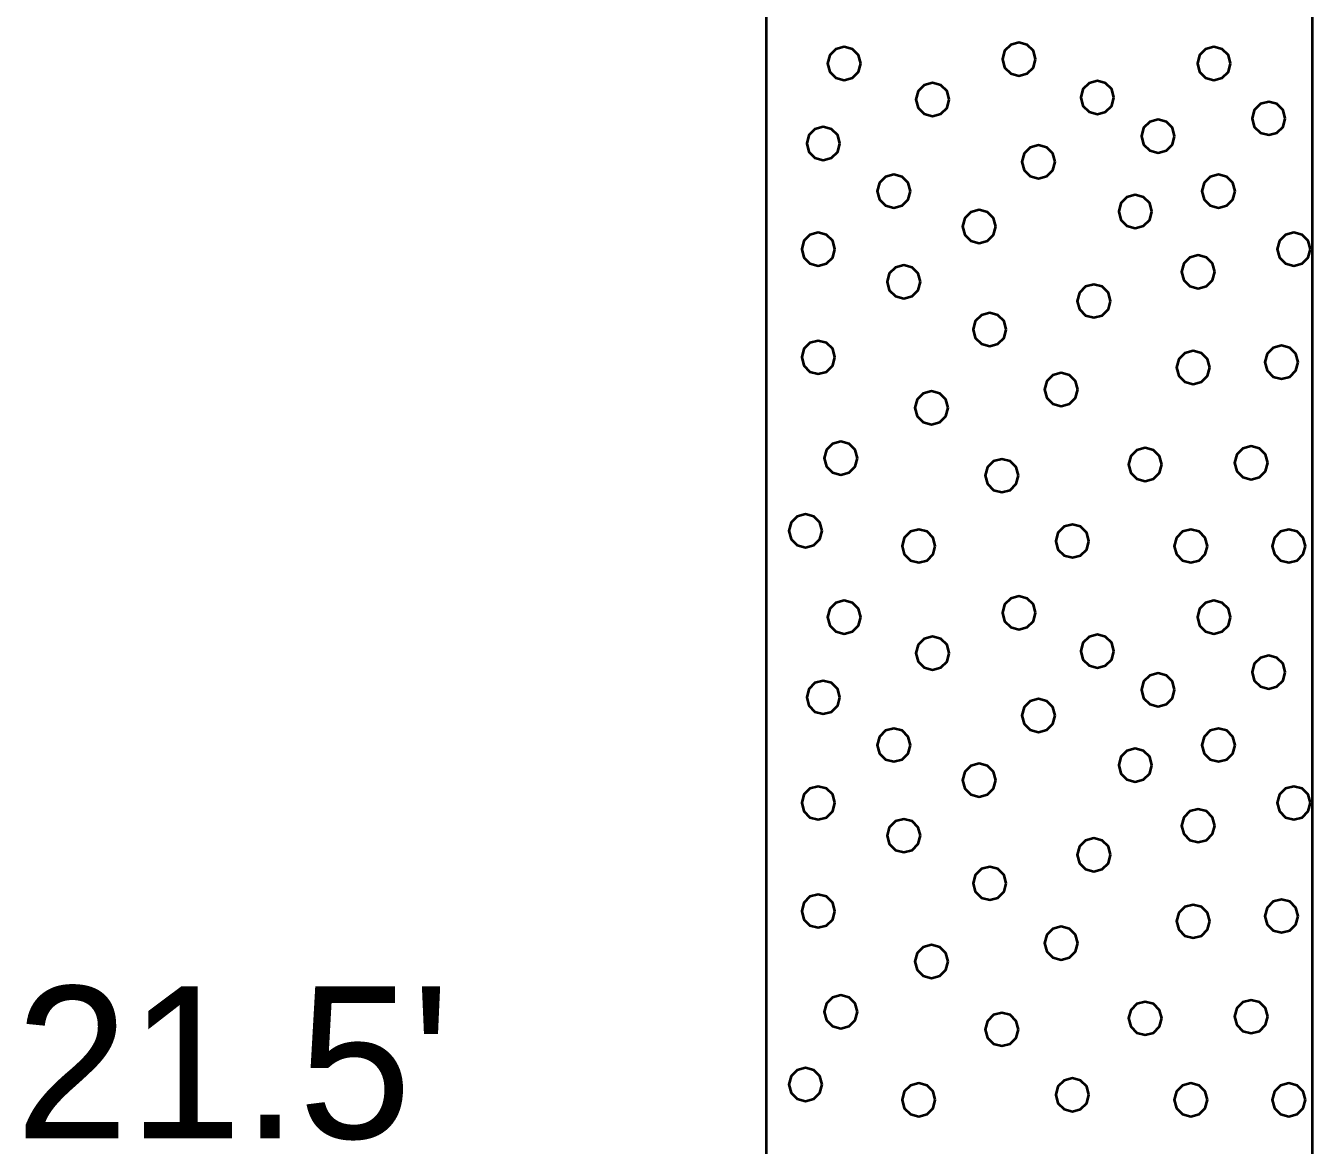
# Model space of a CAD drawing. Extents: x -582 to 653, y -817 to -3.
# Drawn here: x 124.14 to 130.04, y -211.1 to -205.96 of the extents above; entities that cross this region are included whole.
import ezdxf

# ---------------------------------------------------------------- set-up
doc = ezdxf.new("R2010")
doc.units = 0
doc.header["$LTSCALE"] = 0.4
doc.layers.add('27', color=7, linetype='Continuous', lineweight=40)

msp = doc.modelspace()

# ---------------------------------------------------------------- linework, layer by layer
at = {"layer": '27'}
for points in [[(127.5406, -200.843), (130.0407, -200.843), (130.0407, -211.343), (127.5406, -211.343)], [(127.9726, -206.1356), (127.9623, -206.0975), (127.9345, -206.0696), (127.8964, -206.0594), (127.8583, -206.0696), (127.8304, -206.0975), (127.8202, -206.1356), (127.8304, -206.1737), (127.8583, -206.2016), (127.8964, -206.2118), (127.9345, -206.2016), (127.9623, -206.1737)], [(128.7735, -206.116), (128.7633, -206.0779), (128.7354, -206.05), (128.6973, -206.0398), (128.6592, -206.05), (128.6313, -206.0779), (128.6211, -206.116), (128.6313, -206.1541), (128.6592, -206.182), (128.6973, -206.1922), (128.7354, -206.182), (128.7633, -206.1541)], [(129.6672, -206.1357), (129.657, -206.0976), (129.6291, -206.0697), (129.591, -206.0595), (129.5529, -206.0697), (129.525, -206.0976), (129.5148, -206.1357), (129.525, -206.1738), (129.5529, -206.2016), (129.591, -206.2119), (129.6291, -206.2016), (129.657, -206.1738)], [(128.3775, -206.3009), (128.3673, -206.2628), (128.3394, -206.2349), (128.3013, -206.2247), (128.2632, -206.2349), (128.2353, -206.2628), (128.2251, -206.3009), (128.2353, -206.339), (128.2632, -206.3669), (128.3013, -206.3771), (128.3394, -206.3669), (128.3673, -206.339)], [(129.1326, -206.2919), (129.1224, -206.2538), (129.0945, -206.2259), (129.0564, -206.2157), (129.0183, -206.2259), (128.9904, -206.2538), (128.9802, -206.2919), (128.9904, -206.33), (129.0183, -206.3579), (129.0564, -206.3681), (129.0945, -206.3579), (129.1224, -206.33)], [(129.918, -206.3878), (129.9078, -206.3497), (129.8799, -206.3218), (129.8418, -206.3116), (129.8037, -206.3218), (129.7759, -206.3497), (129.7656, -206.3878), (129.7759, -206.4259), (129.8037, -206.4537), (129.8418, -206.464), (129.8799, -206.4537), (129.9078, -206.4259)], [(127.8764, -206.5034), (127.8662, -206.4653), (127.8383, -206.4375), (127.8002, -206.4272), (127.7621, -206.4375), (127.7342, -206.4653), (127.724, -206.5034), (127.7342, -206.5415), (127.7621, -206.5694), (127.8002, -206.5796), (127.8383, -206.5694), (127.8662, -206.5415)], [(129.4108, -206.4691), (129.4006, -206.431), (129.3727, -206.4031), (129.3346, -206.3929), (129.2965, -206.4031), (129.2686, -206.431), (129.2584, -206.4691), (129.2686, -206.5072), (129.2965, -206.5351), (129.3346, -206.5453), (129.3727, -206.5351), (129.4006, -206.5072)], [(128.8625, -206.5866), (128.8523, -206.5485), (128.8244, -206.5207), (128.7863, -206.5104), (128.7482, -206.5207), (128.7203, -206.5485), (128.7101, -206.5866), (128.7203, -206.6247), (128.7482, -206.6526), (128.7863, -206.6628), (128.8244, -206.6526), (128.8523, -206.6247)], [(128.1993, -206.7221), (128.1891, -206.684), (128.1612, -206.6561), (128.1231, -206.6459), (128.085, -206.6561), (128.0571, -206.684), (128.0469, -206.7221), (128.0571, -206.7602), (128.085, -206.7881), (128.1231, -206.7983), (128.1612, -206.7881), (128.1891, -206.7602)], [(129.6879, -206.7221), (129.6777, -206.684), (129.6498, -206.6561), (129.6117, -206.6459), (129.5736, -206.6561), (129.5458, -206.684), (129.5355, -206.7221), (129.5458, -206.7602), (129.5736, -206.7881), (129.6117, -206.7983), (129.6498, -206.7881), (129.6777, -206.7602)], [(129.3066, -206.8149), (129.2964, -206.7768), (129.2685, -206.7489), (129.2304, -206.7387), (129.1923, -206.7489), (129.1644, -206.7768), (129.1542, -206.8149), (129.1644, -206.853), (129.1923, -206.8809), (129.2304, -206.8911), (129.2685, -206.8809), (129.2964, -206.853)], [(128.5908, -206.8836), (128.5806, -206.8455), (128.5527, -206.8176), (128.5146, -206.8074), (128.4765, -206.8176), (128.4487, -206.8455), (128.4384, -206.8836), (128.4487, -206.9217), (128.4765, -206.9495), (128.5146, -206.9598), (128.5527, -206.9495), (128.5806, -206.9217)], [(127.8535, -206.9878), (127.8433, -206.9497), (127.8154, -206.9218), (127.7773, -206.9116), (127.7392, -206.9218), (127.7113, -206.9497), (127.7011, -206.9878), (127.7113, -207.0259), (127.7392, -207.0538), (127.7773, -207.064), (127.8154, -207.0538), (127.8433, -207.0259)], [(130.0337, -206.9878), (130.0235, -206.9497), (129.9956, -206.9218), (129.9575, -206.9116), (129.9194, -206.9218), (129.8915, -206.9497), (129.8813, -206.9878), (129.8915, -207.0259), (129.9194, -207.0538), (129.9575, -207.064), (129.9956, -207.0538), (130.0235, -207.0259)], [(129.5951, -207.092), (129.5849, -207.0539), (129.557, -207.0261), (129.5189, -207.0158), (129.4808, -207.0261), (129.453, -207.0539), (129.4427, -207.092), (129.453, -207.1301), (129.4808, -207.158), (129.5189, -207.1682), (129.557, -207.158), (129.5849, -207.1301)], [(128.2451, -207.1378), (128.2348, -207.0997), (128.207, -207.0718), (128.1689, -207.0616), (128.1308, -207.0718), (128.1029, -207.0997), (128.0927, -207.1378), (128.1029, -207.1759), (128.1308, -207.2038), (128.1689, -207.214), (128.207, -207.2038), (128.2348, -207.1759)], [(129.1171, -207.2255), (129.1069, -207.1874), (129.079, -207.1595), (129.0409, -207.1493), (129.0028, -207.1595), (128.975, -207.1874), (128.9647, -207.2255), (128.975, -207.2636), (129.0028, -207.2915), (129.0409, -207.3017), (129.079, -207.2915), (129.1069, -207.2636)], [(128.6391, -207.3565), (128.6289, -207.3184), (128.601, -207.2905), (128.5629, -207.2803), (128.5248, -207.2905), (128.497, -207.3184), (128.4867, -207.3565), (128.497, -207.3946), (128.5248, -207.4225), (128.5629, -207.4327), (128.601, -207.4225), (128.6289, -207.3946)], [(127.8535, -207.4836), (127.8433, -207.4455), (127.8154, -207.4176), (127.7773, -207.4074), (127.7392, -207.4176), (127.7113, -207.4455), (127.7011, -207.4836), (127.7113, -207.5217), (127.7392, -207.5496), (127.7773, -207.5598), (127.8154, -207.5496), (127.8433, -207.5217)], [(129.9765, -207.5065), (129.9663, -207.4684), (129.9384, -207.4405), (129.9003, -207.4303), (129.8622, -207.4405), (129.8343, -207.4684), (129.8241, -207.5065), (129.8343, -207.5446), (129.8622, -207.5725), (129.9003, -207.5827), (129.9384, -207.5725), (129.9663, -207.5446)], [(129.5723, -207.5306), (129.5621, -207.4925), (129.5342, -207.4646), (129.4961, -207.4544), (129.458, -207.4646), (129.4301, -207.4925), (129.4199, -207.5306), (129.4301, -207.5687), (129.458, -207.5966), (129.4961, -207.6068), (129.5342, -207.5966), (129.5621, -207.5687)], [(128.9671, -207.6311), (128.9569, -207.593), (128.929, -207.5651), (128.8909, -207.5549), (128.8528, -207.5651), (128.8249, -207.593), (128.8147, -207.6311), (128.8249, -207.6692), (128.8528, -207.6971), (128.8909, -207.7073), (128.929, -207.6971), (128.9569, -207.6692)], [(128.3722, -207.715), (128.362, -207.6769), (128.3341, -207.649), (128.296, -207.6388), (128.2579, -207.649), (128.23, -207.6769), (128.2198, -207.715), (128.23, -207.7531), (128.2579, -207.781), (128.296, -207.7912), (128.3341, -207.781), (128.362, -207.7531)], [(127.9565, -207.9463), (127.9463, -207.9082), (127.9184, -207.8803), (127.8803, -207.8701), (127.8422, -207.8803), (127.8143, -207.9082), (127.8041, -207.9463), (127.8143, -207.9844), (127.8422, -208.0123), (127.8803, -208.0225), (127.9184, -208.0123), (127.9463, -207.9844)], [(129.3523, -207.9756), (129.3421, -207.9375), (129.3142, -207.9096), (129.2761, -207.8994), (129.238, -207.9096), (129.2101, -207.9375), (129.1999, -207.9756), (129.2101, -208.0137), (129.238, -208.0416), (129.2761, -208.0518), (129.3142, -208.0416), (129.3421, -208.0137)], [(129.838, -207.9679), (129.8277, -207.9298), (129.7999, -207.902), (129.7618, -207.8917), (129.7237, -207.902), (129.6958, -207.9298), (129.6856, -207.9679), (129.6958, -208.006), (129.7237, -208.0339), (129.7618, -208.0441), (129.7999, -208.0339), (129.8277, -208.006)], [(128.6951, -208.0264), (128.6849, -207.9883), (128.657, -207.9604), (128.6189, -207.9502), (128.5808, -207.9604), (128.5529, -207.9883), (128.5427, -208.0264), (128.5529, -208.0645), (128.5808, -208.0924), (128.6189, -208.1026), (128.657, -208.0924), (128.6849, -208.0645)], [(127.795, -208.2794), (127.7848, -208.2413), (127.7569, -208.2134), (127.7188, -208.2032), (127.6807, -208.2134), (127.6528, -208.2413), (127.6426, -208.2794), (127.6528, -208.3175), (127.6807, -208.3454), (127.7188, -208.3556), (127.7569, -208.3454), (127.7848, -208.3175)], [(129.018, -208.3264), (129.0078, -208.2883), (128.9799, -208.2605), (128.9418, -208.2502), (128.9037, -208.2605), (128.8758, -208.2883), (128.8656, -208.3264), (128.8758, -208.3645), (128.9037, -208.3924), (128.9418, -208.4026), (128.9799, -208.3924), (129.0078, -208.3645)], [(128.3137, -208.3493), (128.3035, -208.3112), (128.2756, -208.2833), (128.2375, -208.2731), (128.1994, -208.2833), (128.1715, -208.3112), (128.1613, -208.3493), (128.1715, -208.3874), (128.1994, -208.4153), (128.2375, -208.4255), (128.2756, -208.4153), (128.3035, -208.3874)], [(129.5608, -208.3493), (129.5506, -208.3112), (129.5227, -208.2833), (129.4846, -208.2731), (129.4465, -208.2833), (129.4186, -208.3112), (129.4084, -208.3493), (129.4186, -208.3874), (129.4465, -208.4153), (129.4846, -208.4255), (129.5227, -208.4153), (129.5506, -208.3874)], [(130.0109, -208.3493), (130.0006, -208.3112), (129.9728, -208.2833), (129.9347, -208.2731), (129.8966, -208.2833), (129.8687, -208.3112), (129.8585, -208.3493), (129.8687, -208.3874), (129.8966, -208.4153), (129.9347, -208.4255), (129.9728, -208.4153), (130.0006, -208.3874)], [(127.9726, -208.6756), (127.9623, -208.6375), (127.9345, -208.6096), (127.8964, -208.5994), (127.8583, -208.6096), (127.8304, -208.6375), (127.8202, -208.6756), (127.8304, -208.7137), (127.8583, -208.7416), (127.8964, -208.7518), (127.9345, -208.7416), (127.9623, -208.7137)], [(128.7735, -208.656), (128.7633, -208.6179), (128.7354, -208.59), (128.6973, -208.5798), (128.6592, -208.59), (128.6313, -208.6179), (128.6211, -208.656), (128.6313, -208.6941), (128.6592, -208.722), (128.6973, -208.7322), (128.7354, -208.722), (128.7633, -208.6941)], [(129.6672, -208.6757), (129.657, -208.6376), (129.6291, -208.6097), (129.591, -208.5995), (129.5529, -208.6097), (129.525, -208.6376), (129.5148, -208.6757), (129.525, -208.7138), (129.5529, -208.7416), (129.591, -208.7519), (129.6291, -208.7416), (129.657, -208.7138)], [(128.3775, -208.8409), (128.3673, -208.8028), (128.3394, -208.7749), (128.3013, -208.7647), (128.2632, -208.7749), (128.2353, -208.8028), (128.2251, -208.8409), (128.2353, -208.879), (128.2632, -208.9069), (128.3013, -208.9171), (128.3394, -208.9069), (128.3673, -208.879)], [(129.1326, -208.8319), (129.1224, -208.7938), (129.0945, -208.7659), (129.0564, -208.7557), (129.0183, -208.7659), (128.9904, -208.7938), (128.9802, -208.8319), (128.9904, -208.87), (129.0183, -208.8979), (129.0564, -208.9081), (129.0945, -208.8979), (129.1224, -208.87)], [(129.918, -208.9278), (129.9078, -208.8897), (129.8799, -208.8618), (129.8418, -208.8516), (129.8037, -208.8618), (129.7759, -208.8897), (129.7656, -208.9278), (129.7759, -208.9659), (129.8037, -208.9937), (129.8418, -209.004), (129.8799, -208.9937), (129.9078, -208.9659)], [(129.4108, -209.0091), (129.4006, -208.971), (129.3727, -208.9431), (129.3346, -208.9329), (129.2965, -208.9431), (129.2686, -208.971), (129.2584, -209.0091), (129.2686, -209.0472), (129.2965, -209.0751), (129.3346, -209.0853), (129.3727, -209.0751), (129.4006, -209.0472)], [(127.8764, -209.0434), (127.8662, -209.0053), (127.8383, -208.9775), (127.8002, -208.9672), (127.7621, -208.9775), (127.7342, -209.0053), (127.724, -209.0434), (127.7342, -209.0815), (127.7621, -209.1094), (127.8002, -209.1196), (127.8383, -209.1094), (127.8662, -209.0815)], [(128.8625, -209.1266), (128.8523, -209.0885), (128.8244, -209.0607), (128.7863, -209.0504), (128.7482, -209.0607), (128.7203, -209.0885), (128.7101, -209.1266), (128.7203, -209.1647), (128.7482, -209.1926), (128.7863, -209.2028), (128.8244, -209.1926), (128.8523, -209.1647)], [(128.1993, -209.2621), (128.1891, -209.224), (128.1612, -209.1961), (128.1231, -209.1859), (128.085, -209.1961), (128.0571, -209.224), (128.0469, -209.2621), (128.0571, -209.3002), (128.085, -209.3281), (128.1231, -209.3383), (128.1612, -209.3281), (128.1891, -209.3002)], [(129.6879, -209.2621), (129.6777, -209.224), (129.6498, -209.1961), (129.6117, -209.1859), (129.5736, -209.1961), (129.5458, -209.224), (129.5355, -209.2621), (129.5458, -209.3002), (129.5736, -209.3281), (129.6117, -209.3383), (129.6498, -209.3281), (129.6777, -209.3002)], [(129.3066, -209.3549), (129.2964, -209.3168), (129.2685, -209.2889), (129.2304, -209.2787), (129.1923, -209.2889), (129.1644, -209.3168), (129.1542, -209.3549), (129.1644, -209.393), (129.1923, -209.4209), (129.2304, -209.4311), (129.2685, -209.4209), (129.2964, -209.393)], [(128.5908, -209.4236), (128.5806, -209.3855), (128.5527, -209.3576), (128.5146, -209.3474), (128.4765, -209.3576), (128.4487, -209.3855), (128.4384, -209.4236), (128.4487, -209.4617), (128.4765, -209.4895), (128.5146, -209.4998), (128.5527, -209.4895), (128.5806, -209.4617)], [(127.8535, -209.5278), (127.8433, -209.4897), (127.8154, -209.4618), (127.7773, -209.4516), (127.7392, -209.4618), (127.7113, -209.4897), (127.7011, -209.5278), (127.7113, -209.5659), (127.7392, -209.5938), (127.7773, -209.604), (127.8154, -209.5938), (127.8433, -209.5659)], [(130.0337, -209.5278), (130.0235, -209.4897), (129.9956, -209.4618), (129.9575, -209.4516), (129.9194, -209.4618), (129.8915, -209.4897), (129.8813, -209.5278), (129.8915, -209.5659), (129.9194, -209.5938), (129.9575, -209.604), (129.9956, -209.5938), (130.0235, -209.5659)], [(129.5951, -209.632), (129.5849, -209.5939), (129.557, -209.5661), (129.5189, -209.5558), (129.4808, -209.5661), (129.453, -209.5939), (129.4427, -209.632), (129.453, -209.6701), (129.4808, -209.698), (129.5189, -209.7082), (129.557, -209.698), (129.5849, -209.6701)], [(128.2451, -209.6778), (128.2348, -209.6397), (128.207, -209.6118), (128.1689, -209.6016), (128.1308, -209.6118), (128.1029, -209.6397), (128.0927, -209.6778), (128.1029, -209.7159), (128.1308, -209.7438), (128.1689, -209.754), (128.207, -209.7438), (128.2348, -209.7159)], [(129.1171, -209.7655), (129.1069, -209.7274), (129.079, -209.6995), (129.0409, -209.6893), (129.0028, -209.6995), (128.975, -209.7274), (128.9647, -209.7655), (128.975, -209.8036), (129.0028, -209.8315), (129.0409, -209.8417), (129.079, -209.8315), (129.1069, -209.8036)], [(128.6391, -209.8965), (128.6289, -209.8584), (128.601, -209.8305), (128.5629, -209.8203), (128.5248, -209.8305), (128.497, -209.8584), (128.4867, -209.8965), (128.497, -209.9346), (128.5248, -209.9625), (128.5629, -209.9727), (128.601, -209.9625), (128.6289, -209.9346)], [(127.8535, -210.0236), (127.8433, -209.9855), (127.8154, -209.9576), (127.7773, -209.9474), (127.7392, -209.9576), (127.7113, -209.9855), (127.7011, -210.0236), (127.7113, -210.0617), (127.7392, -210.0896), (127.7773, -210.0998), (127.8154, -210.0896), (127.8433, -210.0617)], [(129.5723, -210.0706), (129.5621, -210.0325), (129.5342, -210.0046), (129.4961, -209.9944), (129.458, -210.0046), (129.4301, -210.0325), (129.4199, -210.0706), (129.4301, -210.1087), (129.458, -210.1366), (129.4961, -210.1468), (129.5342, -210.1366), (129.5621, -210.1087)], [(129.9765, -210.0465), (129.9663, -210.0084), (129.9384, -209.9805), (129.9003, -209.9703), (129.8622, -209.9805), (129.8343, -210.0084), (129.8241, -210.0465), (129.8343, -210.0846), (129.8622, -210.1125), (129.9003, -210.1227), (129.9384, -210.1125), (129.9663, -210.0846)], [(128.9671, -210.1711), (128.9569, -210.133), (128.929, -210.1051), (128.8909, -210.0949), (128.8528, -210.1051), (128.8249, -210.133), (128.8147, -210.1711), (128.8249, -210.2092), (128.8528, -210.2371), (128.8909, -210.2473), (128.929, -210.2371), (128.9569, -210.2092)], [(128.3722, -210.255), (128.362, -210.2169), (128.3341, -210.189), (128.296, -210.1788), (128.2579, -210.189), (128.23, -210.2169), (128.2198, -210.255), (128.23, -210.2931), (128.2579, -210.321), (128.296, -210.3312), (128.3341, -210.321), (128.362, -210.2931)], [(127.9565, -210.4863), (127.9463, -210.4482), (127.9184, -210.4203), (127.8803, -210.4101), (127.8422, -210.4203), (127.8143, -210.4482), (127.8041, -210.4863), (127.8143, -210.5244), (127.8422, -210.5523), (127.8803, -210.5625), (127.9184, -210.5523), (127.9463, -210.5244)], [(129.3523, -210.5156), (129.3421, -210.4775), (129.3142, -210.4496), (129.2761, -210.4394), (129.238, -210.4496), (129.2101, -210.4775), (129.1999, -210.5156), (129.2101, -210.5537), (129.238, -210.5816), (129.2761, -210.5918), (129.3142, -210.5816), (129.3421, -210.5537)], [(129.838, -210.5079), (129.8277, -210.4698), (129.7999, -210.442), (129.7618, -210.4317), (129.7237, -210.442), (129.6958, -210.4698), (129.6856, -210.5079), (129.6958, -210.546), (129.7237, -210.5739), (129.7618, -210.5841), (129.7999, -210.5739), (129.8277, -210.546)], [(128.6951, -210.5664), (128.6849, -210.5283), (128.657, -210.5004), (128.6189, -210.4902), (128.5808, -210.5004), (128.5529, -210.5283), (128.5427, -210.5664), (128.5529, -210.6045), (128.5808, -210.6324), (128.6189, -210.6426), (128.657, -210.6324), (128.6849, -210.6045)], [(127.795, -210.8194), (127.7848, -210.7813), (127.7569, -210.7534), (127.7188, -210.7432), (127.6807, -210.7534), (127.6528, -210.7813), (127.6426, -210.8194), (127.6528, -210.8575), (127.6807, -210.8854), (127.7188, -210.8956), (127.7569, -210.8854), (127.7848, -210.8575)], [(129.018, -210.8664), (129.0078, -210.8283), (128.9799, -210.8005), (128.9418, -210.7902), (128.9037, -210.8005), (128.8758, -210.8283), (128.8656, -210.8664), (128.8758, -210.9045), (128.9037, -210.9324), (128.9418, -210.9426), (128.9799, -210.9324), (129.0078, -210.9045)], [(128.3137, -210.8893), (128.3035, -210.8512), (128.2756, -210.8233), (128.2375, -210.8131), (128.1994, -210.8233), (128.1715, -210.8512), (128.1613, -210.8893), (128.1715, -210.9274), (128.1994, -210.9553), (128.2375, -210.9655), (128.2756, -210.9553), (128.3035, -210.9274)], [(129.5608, -210.8893), (129.5506, -210.8512), (129.5227, -210.8233), (129.4846, -210.8131), (129.4465, -210.8233), (129.4186, -210.8512), (129.4084, -210.8893), (129.4186, -210.9274), (129.4465, -210.9553), (129.4846, -210.9655), (129.5227, -210.9553), (129.5506, -210.9274)], [(130.0109, -210.8893), (130.0006, -210.8512), (129.9728, -210.8233), (129.9347, -210.8131), (129.8966, -210.8233), (129.8687, -210.8512), (129.8585, -210.8893), (129.8687, -210.9274), (129.8966, -210.9553), (129.9347, -210.9655), (129.9728, -210.9553), (130.0006, -210.9274)]]:
    msp.add_lwpolyline(points, close=True, dxfattribs=at)

# ---------------------------------------------------------------- texts
msp.add_text("21.5'", height=0.6976, dxfattribs=at).set_placement((124.0972, -211.0665))

doc.saveas('drawing.dxf')
